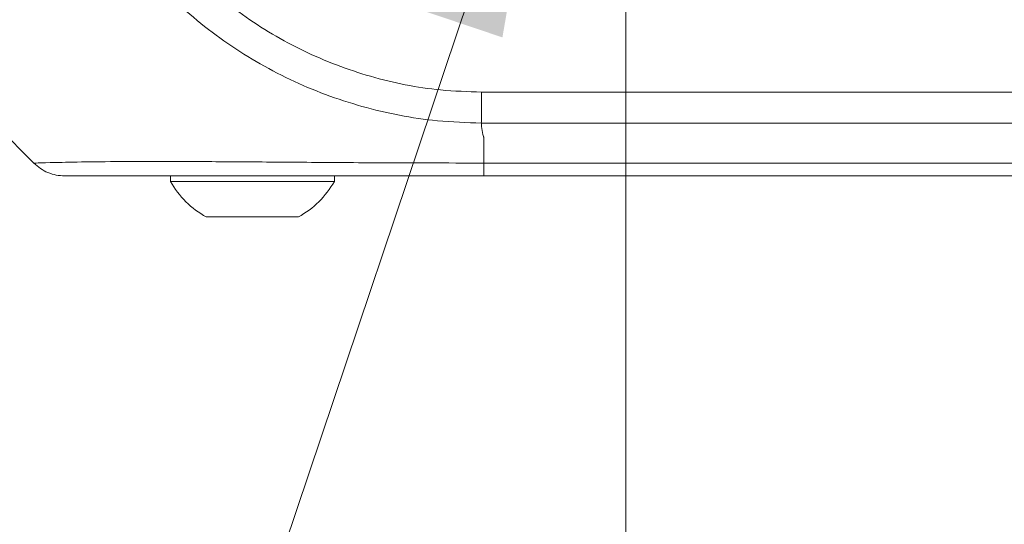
# Model space of a CAD drawing. Header units: millimetres. Extents: x 0 to 1118, y 0 to 864.
# Tile 477 of 512: x 789 to 800, y 533 to 539. Entities that reach past the tile are written whole.
import ezdxf

# ---------------------------------------------------------------- set-up
doc = ezdxf.new("R2010")
doc.units = ezdxf.units.MM
doc.styles.add('SLDTEXTSTYLE0', font='TXT', dxfattribs={"width": 0.605})
doc.dimstyles.new('SLDDIMSTYLE1', dxfattribs={"dimtxt": 3.175, "dimasz": 3.302, "dimexe": 0, "dimexo": 0.0625, "dimgap": 0.79375, "dimtad": 0, "dimtih": 1, "dimtoh": 1, "dimdec": 1, "dimlfac": 4, "dimrnd": 1e-09, "dimzin": 4, "dimdsep": 46, "dimtxsty": 'SLDTEXTSTYLE0', "dimsah": 1, "dimcen": 0.09, "dimadec": 0, "dimazin": 1, "dimtfac": 1, "dimtofl": 0, "dimtmove": 0, "dimatfit": 3, "dimfxl": 1, "dimfrac": 2, "dimtolj": 1, "dimtzin": 12, "dimarcsym": 0})
doc.dimstyles.new('SLDDIMSTYLE12', dxfattribs={"dimtxt": 3.175, "dimasz": 3.302, "dimexe": 0, "dimexo": 0.0625, "dimgap": 0.79375, "dimtad": 0, "dimtih": 1, "dimtoh": 1, "dimdec": 1, "dimlfac": 4, "dimrnd": 1e-09, "dimzin": 12, "dimdsep": 46, "dimtxsty": 'SLDTEXTSTYLE0', "dimsah": 1, "dimcen": 0, "dimadec": 0, "dimazin": 3, "dimtfac": 1, "dimtofl": 0, "dimtmove": 0, "dimatfit": 3, "dimfxl": 1, "dimfrac": 2, "dimtolj": 1, "dimtzin": 12, "dimarcsym": 0})
doc.dimstyles.new('SLDDIMSTYLE5', dxfattribs={"dimtxt": 0.18, "dimasz": 3.302, "dimexe": 0, "dimexo": 0.0625, "dimgap": 0, "dimtad": 0, "dimtih": 1, "dimtoh": 1, "dimdec": 0, "dimrnd": 1e-09, "dimzin": 0, "dimdsep": 46, "dimtxsty": 'Standard', "dimsah": 1, "dimcen": 0.09, "dimadec": 0, "dimazin": 0, "dimtfac": 3.302, "dimtdec": 0, "dimtofl": 0, "dimtmove": 0, "dimatfit": 3, "dimfxl": 1, "dimfrac": 2, "dimtolj": 1, "dimtzin": 0, "dimarcsym": 0})
doc.dimstyles.new('SLDDIMSTYLE8', dxfattribs={"dimtxt": 3.175, "dimasz": 3.302, "dimexe": 0, "dimexo": 0.0625, "dimgap": 0.79375, "dimtad": 0, "dimtih": 1, "dimtoh": 1, "dimlfac": 4, "dimrnd": 1e-09, "dimzin": 12, "dimdsep": 46, "dimtxsty": 'SLDTEXTSTYLE0', "dimsah": 1, "dimcen": 0.09, "dimadec": 0, "dimazin": 3, "dimtfac": 1, "dimtofl": 0, "dimtmove": 0, "dimatfit": 3, "dimfxl": 1, "dimfrac": 2, "dimtolj": 1, "dimtzin": 12, "dimarcsym": 0})

# ---------------------------------------------------------------- blocks, each defined once
blk = doc.blocks.new('_D_28')
at = {"color": 7, "linetype": 'Continuous', "lineweight": 0}
for p, q in [((876.035, 617.934), (876.035, 526.514)), ((796.035, 542.934), (796.035, 526.514)), ((796.035, 528.114), (834.58, 528.114)), ((876.035, 528.114), (837.49, 528.114))]:
    blk.add_line(p, q, dxfattribs=at)
for points in [[(796.035, 528.114), (799.337, 527.606), (799.337, 528.622)], [(876.035, 528.114), (872.733, 528.622), (872.733, 527.606)]]:
    blk.add_solid(points, dxfattribs=at)
at = {"color": 7, "linetype": 'Continuous', "lineweight": 0, "insert": (834.58, 529.771), "char_height": 3.175, "attachment_point": 1, "style": 'SLDTEXTSTYLE0'}
blk.add_mtext('B', dxfattribs=at)
blk = doc.blocks.new('_D_32')
at = {"color": 7, "linetype": 'Continuous', "lineweight": 0}
for p, q in [((992.285, 540.049), (992.285, 516.013)), ((796.035, 539.786), (796.035, 516.013)), ((796.035, 517.613), (888.703, 517.613)), ((992.285, 517.613), (899.617, 517.613))]:
    blk.add_line(p, q, dxfattribs=at)
for points in [[(796.035, 517.613), (799.337, 517.105), (799.337, 518.121)], [(992.285, 517.613), (988.983, 518.121), (988.983, 517.105)]]:
    blk.add_solid(points, dxfattribs=at)
at = {"color": 7, "linetype": 'Continuous', "lineweight": 0, "insert": (888.703, 519.27), "char_height": 3.175, "attachment_point": 1, "style": 'SLDTEXTSTYLE0'}
blk.add_mtext('785.0', dxfattribs=at)
blk = doc.blocks.new('_D_36')
at = {"color": 7, "linetype": 'Continuous', "lineweight": 0}
for p, q in [((795.194, 542.034), (785.305, 512.63)), ((785.305, 512.63), (771.463, 512.63))]:
    blk.add_line(p, q, dxfattribs=at)
blk.add_solid([(795.194, 542.034), (793.66, 539.066), (794.623, 538.742)], dxfattribs=at)
at = {"color": 7, "linetype": 'Continuous', "lineweight": 0, "char_height": 3.175, "attachment_point": 1, "style": 'SLDTEXTSTYLE0'}
for s, insert in [('%%c', (749.878, 521.481)), ('4X', (743.329, 521.49)), ('21.1', (754.507, 521.49)), ('2 SIDES', (744.797, 516.608)), ('SURFACES ALSO', (734.862, 511.735)), ('ACT AS STACKING POINTS', (725.39, 506.863))]:
    blk.add_mtext(s, dxfattribs=dict(at, insert=insert))

msp = doc.modelspace()

# ---------------------------------------------------------------- linework, layer by layer
at = {"color": 9, "linetype": 'Continuous', "lineweight": 0}
for p, q in [((794.3844, 538.116), (800.7549, 538.116)), ((800.7574, 537.7625), (794.3819, 537.7625)), ((794.4098, 537.6016), (794.4098, 537.3054)), ((794.4099, 537.3054), (800.7792, 537.3054))]:
    msp.add_line(p, q, dxfattribs=at)
at = {"color": 7, "linetype": 'Continuous', "lineweight": 15}
for p, q in [((789.2634, 537.3053), (788.8062, 537.7625)), ((790.8259, 537.1589), (790.8259, 537.0939)), ((792.7009, 537.0939), (792.7009, 537.1589)), ((794.4104, 537.1589), (794.2599, 537.1589)), ((800.7731, 537.1589), (794.4104, 537.1589)), ((790.8259, 537.0939), (792.7009, 537.0939)), ((791.2356, 536.6889), (792.2911, 536.6889))]:
    msp.add_line(p, q, dxfattribs=at)
for start, end in [(209.88215, 240.7838), (299.2162, 330.11785)]:
    msp.add_arc((791.7634, 537.6326), 1.0812, start, end, dxfattribs=at)
at = {"color": 9, "linetype": 'Continuous', "lineweight": 0}
for points, knots in [([(794.3819, 537.7624), (794.2143, 537.7682), (793.7539, 537.7842), (793.0105, 537.9312), (792.1839, 538.2372), (791.4231, 538.6837), (790.6961, 539.2943), (790.098, 540.0343), (789.6582, 540.8697), (789.3389, 541.7992), (789.291, 542.4856), (789.2633, 542.881)], [0, 0, 0, 0, 0.0627078, 0.1721851, 0.2816618, 0.3910367, 0.5004082, 0.6352656, 0.7438429, 0.8524194, 1, 1, 1, 1]), ([(789.6169, 542.8835), (789.6431, 542.5155), (789.6886, 541.877), (789.9913, 541.0142), (790.4048, 540.24), (790.9624, 539.5536), (791.637, 538.9846), (792.3421, 538.5658), (793.1087, 538.2764), (793.7998, 538.1365), (794.2281, 538.1215), (794.3844, 538.116)], [0, 0, 0, 0, 0.1476527, 0.256205, 0.3647766, 0.4995894, 0.6089427, 0.7182924, 0.827742, 0.9371758, 1, 1, 1, 1]), ([(794.3819, 537.7624), (794.3821, 537.7869), (794.3825, 537.8358), (794.3831, 537.9236), (794.3838, 538.0178), (794.3842, 538.0833), (794.3844, 538.116)], [0, 0, 0, 0, 0.24999777, 0.49999508, 0.75000125, 1, 1, 1, 1]), ([(794.3819, 537.7624), (794.3827, 537.7492), (794.3854, 537.7049), (794.3918, 537.653), (794.4034, 537.6132), (794.4083, 537.604), (794.4097, 537.6021), (794.4099, 537.6017)], [0, 0, 0, 0, 0.24520945, 0.81755395, 0.96069696, 0.9921622, 1, 1, 1, 1]), ([(789.2636, 537.3054), (789.2688, 537.3054), (789.283, 537.3053), (789.4293, 537.3097), (789.7355, 537.3171), (790.1837, 537.3227), (790.7642, 537.3241), (791.4669, 537.3208), (792.271, 537.3147), (793.2505, 537.3072), (793.9824, 537.3061), (794.4099, 537.3055)], [0, 0, 0, 0, 0.0638833, 0.1732042, 0.2825207, 0.3916675, 0.500808, 0.6162096, 0.7289436, 0.8416758, 1, 1, 1, 1]), ([(794.4099, 537.3054), (794.4099, 537.2835), (794.41, 537.2398), (794.4101, 537.1944), (794.4103, 537.1645), (794.4103, 537.1608), (794.4104, 537.1589)], [0, 0, 0, 0, 0.2500017, 0.500001, 0.7499979, 1, 1, 1, 1])]:
    msp.add_open_spline(points, degree=3, knots=knots, dxfattribs=at)
at = {"color": 7, "linetype": 'Continuous', "lineweight": 15}
for points, knots in [([(789.2635, 537.3053), (789.2879, 537.2834), (789.3369, 537.2398), (789.4247, 537.1943), (789.5189, 537.1644), (789.5844, 537.1608), (789.6171, 537.1589)], [0, 0, 0, 0, 0.2499829, 0.500002, 0.7499852, 1, 1, 1, 1]), ([(794.4104, 537.1589), (794.0126, 537.1589), (793.3319, 537.1589), (792.4231, 537.1589), (791.6784, 537.1589), (791.0271, 537.1589), (790.4867, 537.1589), (790.066, 537.1589), (789.7752, 537.1589), (789.635, 537.1589), (789.622, 537.1589), (789.6171, 537.1589)], [0, 0, 0, 0, 0.1584129, 0.2711142, 0.3838356, 0.4991897, 0.6083332, 0.7174774, 0.8267512, 0.9360043, 1, 1, 1, 1])]:
    msp.add_open_spline(points, degree=3, knots=knots, dxfattribs=at)

# ---------------------------------------------------------------- dimensions: what is measured, and where the dimension line sits
at = {"color": 7, "linetype": 'Continuous', "lineweight": 0}
dim = msp.add_linear_dim(base=(796.0348, 528.1144), p1=(876.0348, 619.5339), p2=(796.0348, 544.5339), text='B', dimstyle='SLDDIMSTYLE8', dxfattribs=at)
dim.commit()
dim.dimension.update_dxf_attribs({"geometry": '_D_28', "text_midpoint": (836.0348, 528.1144), "dimtype": 160})
dim = msp.add_diameter_dim_2p(p1=(796.8756, 547.0338), p2=(795.1941, 542.034), text='4X <>\\P2 SIDES\\PSURFACES ALSO\\P ACT AS STACKING POINTS', dimstyle='SLDDIMSTYLE12', dxfattribs=at)
dim.commit()
dim.dimension.update_dxf_attribs({"geometry": '_D_36', "text_midpoint": (753.1623, 512.6295), "dimtype": 163})
dim = msp.add_linear_dim(base=(796.0348, 517.6132), p1=(992.2848, 541.6489), p2=(796.0348, 541.3864), dimstyle='SLDDIMSTYLE1', dxfattribs=at)
dim.commit()
dim.dimension.update_dxf_attribs({"geometry": '_D_32', "text_midpoint": (894.1598, 517.6132), "dimtype": 160})

# ---------------------------------------------------------------- leaders
msp.add_leader([(794.8083, 543.566), (774.3957, 533.3692), (768.0457, 533.3692)], dimstyle='SLDDIMSTYLE5', dxfattribs=at)

doc.saveas('drawing.dxf')
